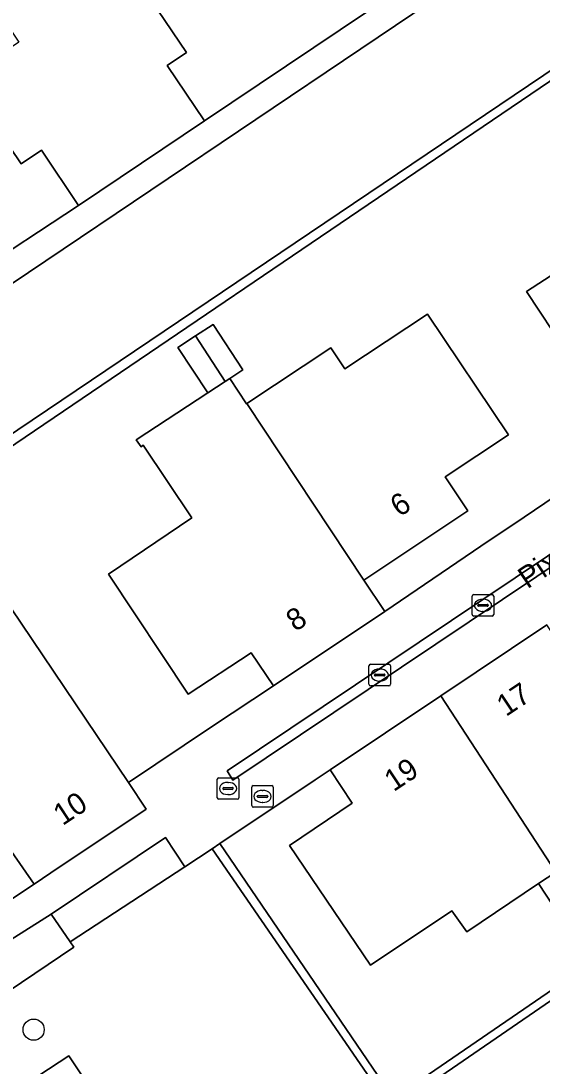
# Model space of a CAD drawing. Extents: x 158793 to 159888, y 384317 to 385256.
# Drawn here: x 159041.78 to 159065.9, y 384607.67 to 384656.08 of the extents above; entities that cross this region are included whole.
import ezdxf

# ---------------------------------------------------------------- set-up
doc = ezdxf.new("R2010")
doc.units = 0
for name, color, linetype in [('IMGEO_Boom', 7, 'Continuous'), ('IMGEO_Erf', 7, 'Continuous'), ('IMGEO_Groenvoorziening', 7, 'Continuous'), ('IMGEO_Haag', 7, 'Continuous'), ('IMGEO_Kolk', 7, 'Continuous'), ('IMGEO_Openbare_ruimte_label', 7, 'Continuous'), ('IMGEO_Pand', 7, 'Continuous'), ('IMGEO_Pand_nummerreeks', 7, 'Continuous'), ('IMGEO_Rijbaan_lokaal_open', 7, 'Continuous'), ('IMGEO_Rioolput', 7, 'Continuous'), ('IMGEO_Voetpad_gesloten', 7, 'Continuous')]:
    doc.layers.add(name, color=color, linetype=linetype)

msp = doc.modelspace()

# ---------------------------------------------------------------- linework, layer by layer
at = {"layer": 'IMGEO_Boom'}
msp.add_circle((159042.368, 384609.361), 0.489, dxfattribs=at)
at = {"layer": 'IMGEO_Erf'}
for points in [[(159046.795, 384658.552), (159049.446, 384654.621), (159048.542, 384654.011), (159050.27, 384651.45), (159074.221, 384667.534)], [(159027.202, 384658.761), (159034.797, 384647.418), (159034.371, 384647.11), (159035.03, 384646.134), (159035.479, 384646.443), (159036.082, 384645.593), (159037.766, 384646.772), (159039.51, 384644.282), (159044.451, 384647.526), (159042.724, 384650.088), (159041.787, 384649.456), (159039.142, 384653.377), (159035.217, 384650.746), (159032.042, 384655.463), (159033.212, 384656.252)], [(159074.64, 384658.987), (159028.729, 384627.821)], [(159068.855, 384637.984), (159065.184, 384643.544), (159069.078, 384646.082)], [(159040.305, 384630.369), (159046.764, 384620.801), (159050.601, 384623.386), (159053.468, 384625.292), (159052.429, 384626.817), (159049.515, 384624.898), (159045.826, 384630.454), (159049.695, 384633.062), (159047.443, 384636.432), (159047.338, 384636.359), (159047.117, 384636.683), (159050.433, 384638.855), (159049.049, 384640.958), (159049.864, 384641.488), (159050.678, 384642.017), (159052.047, 384639.913), (159051.452, 384639.525), (159052.216, 384638.352), (159052.239, 384638.367), (159056.124, 384640.943), (159056.776, 384639.96), (159060.593, 384642.495), (159064.349, 384636.907), (159061.42, 384634.958), (159062.468, 384633.385), (159057.656, 384630.182), (159058.626, 384628.725), (159063.449, 384632.011), (159064.596, 384632.772), (159072.82, 384638.349)], [(159067.057, 384614.115), (159065.74, 384616.131), (159062.416, 384613.899), (159061.727, 384614.866), (159057.953, 384612.346), (159054.206, 384617.896), (159057.107, 384619.855), (159056.089, 384621.395), (159055.392, 384620.925), (159050.987, 384617.98), (159059.027, 384606.175), (159077.911, 384619.118)], [(159038.372, 384613.43), (159042.391, 384616.096), (159041.343, 384617.618)]]:
    msp.add_lwpolyline(points, dxfattribs=at)
at = {"layer": 'IMGEO_Groenvoorziening'}
for points in [[(159076.95, 384667.897), (159076.283, 384668.944), (159076.087, 384669.252), (159073.98, 384672.417), (159073.534, 384672.147), (159074.163, 384671.229), (159075.908, 384668.697), (159074.221, 384667.534), (159050.27, 384651.45), (159044.451, 384647.526), (159039.51, 384644.282), (159037.826, 384643.103), (159036.082, 384645.593), (159035.479, 384646.443), (159035.03, 384646.134), (159037.129, 384643.023), (159037.314, 384642.759), (159038.059, 384641.694)], [(159072.046, 384657.677), (159074.434, 384659.327), (159074.64, 384658.987), (159085.295, 384666.164), (159085.806, 384665.4), (159086.407, 384665.776), (159085.968, 384666.425), (159084.805, 384668.144), (159079.208, 384664.348), (159077.071, 384667.706), (159076.95, 384667.897), (159038.059, 384641.694), (159038.17, 384641.536), (159039.659, 384639.394), (159018.951, 384625.522), (159023.621, 384618.581), (159023.711, 384618.641), (159030.401, 384608.711), (159035.375, 384612.023), (159036.485, 384610.388), (159039.049, 384612.101), (159038.222, 384613.33), (159038.03, 384613.181), (159028.116, 384628.032)], [(159074.64, 384658.987), (159074.434, 384659.327), (159072.046, 384657.677), (159028.116, 384628.032), (159038.03, 384613.181), (159038.222, 384613.33), (159038.372, 384613.43), (159028.729, 384627.821)], [(159050.987, 384617.98), (159050.633, 384617.743), (159058.95, 384605.65), (159078.461, 384619.069), (159072.658, 384627.446), (159072.39, 384627.254), (159077.911, 384619.118), (159059.027, 384606.175)], [(159049.365, 384616.904), (159048.477, 384618.263), (159043.177, 384614.715), (159044.054, 384613.436)]]:
    msp.add_lwpolyline(points, close=True, dxfattribs=at)
msp.add_lwpolyline([(159078.461, 384619.069), (159058.95, 384605.65), (159050.633, 384617.743), (159049.369, 384616.898), (159049.365, 384616.904), (159044.054, 384613.436), (159044.228, 384613.182), (159037.615, 384608.714), (159039.816, 384605.41), (159044.001, 384608.156), (159047.314, 384603.188), (159051.455, 384605.973), (159052.578, 384604.324), (159053.4, 384604.861), (159054.5, 384603.213), (159056.994, 384604.867), (159058.651, 384602.367), (159059.496, 384602.965), (159067.874, 384590.535)], dxfattribs=at)
at = {"layer": 'IMGEO_Haag'}
for points in [[(159076.95, 384667.897), (159076.283, 384668.944), (159076.087, 384669.252), (159073.98, 384672.417), (159073.534, 384672.147), (159074.163, 384671.229), (159075.908, 384668.697), (159074.221, 384667.534), (159050.27, 384651.45), (159044.451, 384647.526), (159039.51, 384644.282), (159037.826, 384643.103), (159036.082, 384645.593), (159035.479, 384646.443), (159035.03, 384646.134), (159037.129, 384643.023), (159037.314, 384642.759), (159038.059, 384641.694)], [(159074.64, 384658.987), (159074.434, 384659.327), (159072.046, 384657.677), (159028.116, 384628.032), (159038.03, 384613.181), (159038.222, 384613.33), (159038.372, 384613.43), (159028.729, 384627.821)], [(159078.461, 384619.069), (159072.658, 384627.446), (159072.39, 384627.254), (159077.911, 384619.118), (159059.027, 384606.175), (159050.987, 384617.98), (159050.633, 384617.743), (159058.95, 384605.65)], [(159049.365, 384616.904), (159048.477, 384618.263), (159044.057, 384615.293), (159043.177, 384614.715), (159044.054, 384613.436)]]:
    msp.add_lwpolyline(points, close=True, dxfattribs=at)
at = {"layer": 'IMGEO_Kolk'}
for p, q in [((159062.664, 384628.587), (159062.664, 384629.439)), ((159062.739, 384629.513), (159063.591, 384629.513)), ((159063.152, 384629.293), (159063.177, 384629.293)), ((159063.665, 384629.439), (159063.665, 384628.587)), ((159062.923, 384629.007), (159062.923, 384629.019)), ((159063.361, 384628.97), (159062.963, 384628.97)), ((159062.966, 384629.056), (159063.364, 384629.056)), ((159063.175, 384628.733), (159063.15, 384628.733)), ((159063.407, 384629.019), (159063.407, 384629.007)), ((159063.591, 384628.513), (159062.739, 384628.513)), ((159057.96, 384626.284), (159058.812, 384626.284)), ((159057.885, 384625.358), (159057.885, 384626.21)), ((159058.144, 384625.778), (159058.144, 384625.79)), ((159058.187, 384625.827), (159058.585, 384625.827)), ((159058.373, 384626.064), (159058.398, 384626.064)), ((159058.628, 384625.79), (159058.628, 384625.778)), ((159058.886, 384626.21), (159058.886, 384625.358)), ((159058.812, 384625.284), (159057.96, 384625.284)), ((159058.582, 384625.741), (159058.184, 384625.741)), ((159058.396, 384625.504), (159058.371, 384625.504))]:
    msp.add_line(p, q, dxfattribs=at)
for points in [[(159062.664, 384628.587), (159062.664, 384629.439)], [(159062.739, 384629.513), (159063.591, 384629.513)], [(159063.665, 384629.439), (159063.665, 384628.587)], [(159063.591, 384628.513), (159062.739, 384628.513)], [(159057.96, 384626.284), (159058.812, 384626.284)], [(159057.885, 384625.358), (159057.885, 384626.21)], [(159058.886, 384626.21), (159058.886, 384625.358)], [(159058.812, 384625.284), (159057.96, 384625.284)]]:
    msp.add_lwpolyline(points, dxfattribs=at)
for centre, radius, start, end in [((159062.741, 384629.437), 0.0765, 91.552, 178.448), ((159062.741, 384629.437), 0.0765, 91.552, 178.448), ((159063.589, 384629.437), 0.0765, 1.552, 88.448), ((159063.589, 384629.437), 0.0765, 1.552, 88.448), ((159062.963, 384629.016), 0.0403, 85.8775, 175.7526), ((159062.96, 384629.006), 0.0366, 178.938, 274.7102), ((159063.364, 384629.013), 0.043, 264.8664, 352.4533), ((159063.368, 384629.018), 0.0386, 1.7309, 96.639), ((159062.741, 384628.589), 0.0765, 181.552, 268.448), ((159062.741, 384628.589), 0.0765, 181.552, 268.448), ((159063.589, 384628.589), 0.0765, 271.552, 358.448), ((159063.589, 384628.589), 0.0765, 271.552, 358.448), ((159057.962, 384626.208), 0.0765, 91.552, 178.448), ((159057.962, 384626.208), 0.0765, 91.552, 178.448), ((159058.81, 384626.208), 0.0765, 1.552, 88.448), ((159058.81, 384626.208), 0.0765, 1.552, 88.448), ((159058.184, 384625.787), 0.0403, 85.8775, 175.7526), ((159058.181, 384625.777), 0.0366, 178.938, 274.7102), ((159058.585, 384625.784), 0.043, 264.8664, 352.4533), ((159058.589, 384625.789), 0.0386, 1.7309, 96.639), ((159057.962, 384625.36), 0.0765, 181.552, 268.448), ((159057.962, 384625.36), 0.0765, 181.552, 268.448), ((159058.81, 384625.36), 0.0765, 271.552, 358.448), ((159058.81, 384625.36), 0.0765, 271.552, 358.448)]:
    msp.add_arc(centre, radius, start, end, dxfattribs=at)
for centre, major_axis, ratio, start_param, end_param in [((159063.151, 384629.013), (-0.387, 0.002), 0.722429, 4.712389, 7.853982), ((159063.176, 384629.013), (-0.39, 0.002), 0.717154, 1.570796, 4.712389), ((159058.372, 384625.784), (-0.387, 0.002), 0.722429, 4.712389, 7.853982), ((159058.397, 384625.784), (-0.39, 0.002), 0.717154, 1.570796, 4.712389)]:
    msp.add_ellipse(centre, major_axis=major_axis, ratio=ratio, start_param=start_param, end_param=end_param, dxfattribs=at)
at = {"layer": 'IMGEO_Pand'}
for points in [[(159046.795, 384658.552), (159044.273, 384656.847), (159041.107, 384661.511), (159039.801, 384660.662), (159038.502, 384659.818), (159041.679, 384655.093), (159039.142, 384653.377), (159041.787, 384649.456), (159042.724, 384650.088), (159044.451, 384647.526), (159050.27, 384651.45), (159048.542, 384654.011), (159049.446, 384654.621)], [(159074.44, 384647.256), (159070.931, 384652.572), (159070.87, 384652.665), (159070.065, 384652.134), (159066.462, 384649.786), (159066.719, 384649.392), (159066.861, 384649.485), (159069.078, 384646.082), (159065.184, 384643.544), (159068.855, 384637.984), (159071.785, 384639.918), (159072.82, 384638.349), (159078.044, 384641.798)], [(159064.349, 384636.907), (159060.593, 384642.495), (159056.776, 384639.96), (159056.124, 384640.943), (159052.239, 384638.367), (159057.656, 384630.182), (159062.468, 384633.385), (159061.42, 384634.958)], [(159050.678, 384642.017), (159049.864, 384641.488), (159051.233, 384639.381), (159051.452, 384639.525), (159052.047, 384639.913)], [(159049.864, 384641.488), (159049.049, 384640.958), (159050.433, 384638.855), (159051.233, 384639.381)], [(159052.239, 384638.367), (159052.216, 384638.352), (159051.452, 384639.525), (159051.233, 384639.381), (159050.433, 384638.855), (159047.117, 384636.683), (159047.338, 384636.359), (159047.443, 384636.432), (159049.695, 384633.062), (159045.826, 384630.454), (159049.515, 384624.898), (159052.429, 384626.817), (159053.468, 384625.292), (159058.626, 384628.725), (159057.656, 384630.182)], [(159040.305, 384630.369), (159039.511, 384629.835), (159036.024, 384627.492), (159036.244, 384627.165), (159036.366, 384627.247), (159038.618, 384623.867), (159034.718, 384621.253), (159038.429, 384615.697), (159041.343, 384617.618), (159042.391, 384616.096), (159043.171, 384616.618), (159047.583, 384619.57), (159046.764, 384620.801)], [(159073.783, 384622.932), (159070.078, 384628.501), (159067.155, 384626.557), (159066.125, 384628.106), (159061.214, 384624.822), (159066.544, 384616.657), (159067.347, 384617.182), (159070.649, 384619.405), (159069.978, 384620.4)], [(159061.214, 384624.822), (159056.089, 384621.395), (159057.107, 384619.855), (159054.206, 384617.896), (159057.953, 384612.346), (159061.727, 384614.866), (159062.416, 384613.899), (159065.74, 384616.131), (159066.544, 384616.657)], [(159066.544, 384616.657), (159065.74, 384616.131), (159067.057, 384614.115), (159067.861, 384614.64)]]:
    msp.add_lwpolyline(points, close=True, dxfattribs=at)
at = {"layer": 'IMGEO_Rijbaan_lokaal_open'}
for points in [[(159080.983, 384641.239), (159081.264, 384640.811), (159051.588, 384620.908), (159051.323, 384621.345)], [(159051.323, 384621.345), (159051.588, 384620.908), (159081.264, 384640.811), (159080.983, 384641.239)]]:
    msp.add_lwpolyline(points, close=True, dxfattribs=at)
msp.add_lwpolyline([(159072.82, 384638.349), (159064.596, 384632.772), (159063.449, 384632.011), (159058.626, 384628.725), (159053.468, 384625.292), (159050.601, 384623.386), (159046.764, 384620.801), (159047.583, 384619.57), (159043.171, 384616.618), (159042.391, 384616.096), (159038.372, 384613.43), (159038.222, 384613.33), (159039.049, 384612.101), (159043.177, 384614.715), (159048.477, 384618.263), (159049.365, 384616.904), (159049.369, 384616.898), (159050.633, 384617.743), (159050.987, 384617.98), (159055.392, 384620.925), (159056.089, 384621.395), (159061.214, 384624.822), (159066.125, 384628.106)], dxfattribs=at)
at = {"layer": 'IMGEO_Rioolput'}
for p, q in [((159050.866, 384620.104), (159050.866, 384620.956)), ((159050.941, 384621.03), (159051.793, 384621.03)), ((159051.867, 384620.956), (159051.867, 384620.104)), ((159051.125, 384620.524), (159051.125, 384620.536)), ((159051.563, 384620.487), (159051.165, 384620.487)), ((159051.168, 384620.573), (159051.566, 384620.573)), ((159051.354, 384620.81), (159051.379, 384620.81)), ((159051.609, 384620.536), (159051.609, 384620.524)), ((159052.46, 384619.737), (159052.46, 384620.589)), ((159052.535, 384620.663), (159053.387, 384620.663)), ((159052.948, 384620.443), (159052.973, 384620.443)), ((159053.461, 384620.589), (159053.461, 384619.737)), ((159051.793, 384620.03), (159050.941, 384620.03)), ((159051.377, 384620.25), (159051.352, 384620.25)), ((159052.719, 384620.157), (159052.719, 384620.169)), ((159053.157, 384620.12), (159052.759, 384620.12)), ((159052.762, 384620.206), (159053.16, 384620.206)), ((159053.203, 384620.169), (159053.203, 384620.157)), ((159053.387, 384619.663), (159052.535, 384619.663)), ((159052.971, 384619.883), (159052.946, 384619.883))]:
    msp.add_line(p, q, dxfattribs=at)
for points in [[(159050.866, 384620.104), (159050.866, 384620.956)], [(159050.941, 384621.03), (159051.793, 384621.03)], [(159051.867, 384620.956), (159051.867, 384620.104)], [(159052.46, 384619.737), (159052.46, 384620.589)], [(159052.535, 384620.663), (159053.387, 384620.663)], [(159053.461, 384620.589), (159053.461, 384619.737)], [(159051.793, 384620.03), (159050.941, 384620.03)], [(159053.387, 384619.663), (159052.535, 384619.663)]]:
    msp.add_lwpolyline(points, dxfattribs=at)
for centre, radius, start, end in [((159050.943, 384620.954), 0.0765, 91.552, 178.448), ((159050.943, 384620.954), 0.0765, 91.552, 178.448), ((159051.791, 384620.954), 0.0765, 1.552, 88.448), ((159051.791, 384620.954), 0.0765, 1.552, 88.448), ((159051.165, 384620.533), 0.0403, 85.8775, 175.7526), ((159051.162, 384620.523), 0.0366, 178.938, 274.7102), ((159051.566, 384620.53), 0.043, 264.8664, 352.4533), ((159051.57, 384620.535), 0.0386, 1.7309, 96.639), ((159052.537, 384620.587), 0.0765, 91.552, 178.448), ((159052.537, 384620.587), 0.0765, 91.552, 178.448), ((159053.385, 384620.587), 0.0765, 1.552, 88.448), ((159053.385, 384620.587), 0.0765, 1.552, 88.448), ((159050.943, 384620.106), 0.0765, 181.552, 268.448), ((159050.943, 384620.106), 0.0765, 181.552, 268.448), ((159051.791, 384620.106), 0.0765, 271.552, 358.448), ((159051.791, 384620.106), 0.0765, 271.552, 358.448), ((159052.759, 384620.166), 0.0403, 85.8775, 175.7526), ((159052.756, 384620.156), 0.0366, 178.938, 274.7102), ((159053.16, 384620.163), 0.043, 264.8664, 352.4533), ((159053.164, 384620.168), 0.0386, 1.7309, 96.639), ((159052.537, 384619.739), 0.0765, 181.552, 268.448), ((159052.537, 384619.739), 0.0765, 181.552, 268.448), ((159053.385, 384619.739), 0.0765, 271.552, 358.448), ((159053.385, 384619.739), 0.0765, 271.552, 358.448)]:
    msp.add_arc(centre, radius, start, end, dxfattribs=at)
for centre, major_axis, ratio, start_param, end_param in [((159051.353, 384620.53), (-0.387, 0.002), 0.722429, 4.712389, 7.853982), ((159051.378, 384620.53), (-0.39, 0.002), 0.717154, 1.570796, 4.712389), ((159052.947, 384620.163), (-0.387, 0.002), 0.722429, 4.712389, 7.853982), ((159052.972, 384620.163), (-0.39, 0.002), 0.717154, 1.570796, 4.712389)]:
    msp.add_ellipse(centre, major_axis=major_axis, ratio=ratio, start_param=start_param, end_param=end_param, dxfattribs=at)
at = {"layer": 'IMGEO_Voetpad_gesloten'}
msp.add_lwpolyline([(159047.314, 384603.188), (159044.001, 384608.156), (159039.816, 384605.41), (159037.615, 384608.714), (159044.228, 384613.182), (159044.054, 384613.436), (159043.177, 384614.715), (159039.049, 384612.101), (159036.485, 384610.388), (159035.375, 384612.023), (159030.401, 384608.711), (159023.711, 384618.641), (159023.621, 384618.581), (159022.769, 384618.011), (159021.302, 384617.031), (159014.572, 384612.532), (159010.495, 384618.567), (159009.56, 384619.952), (159005.601, 384617.303), (159003.36, 384615.803), (158992.964, 384608.847)], dxfattribs=at)

# ---------------------------------------------------------------- texts
at = {"layer": 'IMGEO_Openbare_ruimte_label'}
msp.add_text('Pixelhof', height=1, rotation=34.0395, dxfattribs=at).set_placement((159065.223, 384629.75))
at = {"layer": 'IMGEO_Pand_nummerreeks'}
for s, rotation, p in [('6', 33.4493, (159059.299, 384633.079)), ('8', 33.4493, (159054.481, 384627.77)), ('17', 33.5696, (159064.23, 384623.836)), ('19', 33.5696, (159059.029, 384620.358)), ('10', 33.5868, (159043.707, 384618.785))]:
    msp.add_text(s, height=1, rotation=rotation, dxfattribs=at).set_placement(p)

doc.saveas('drawing.dxf')
